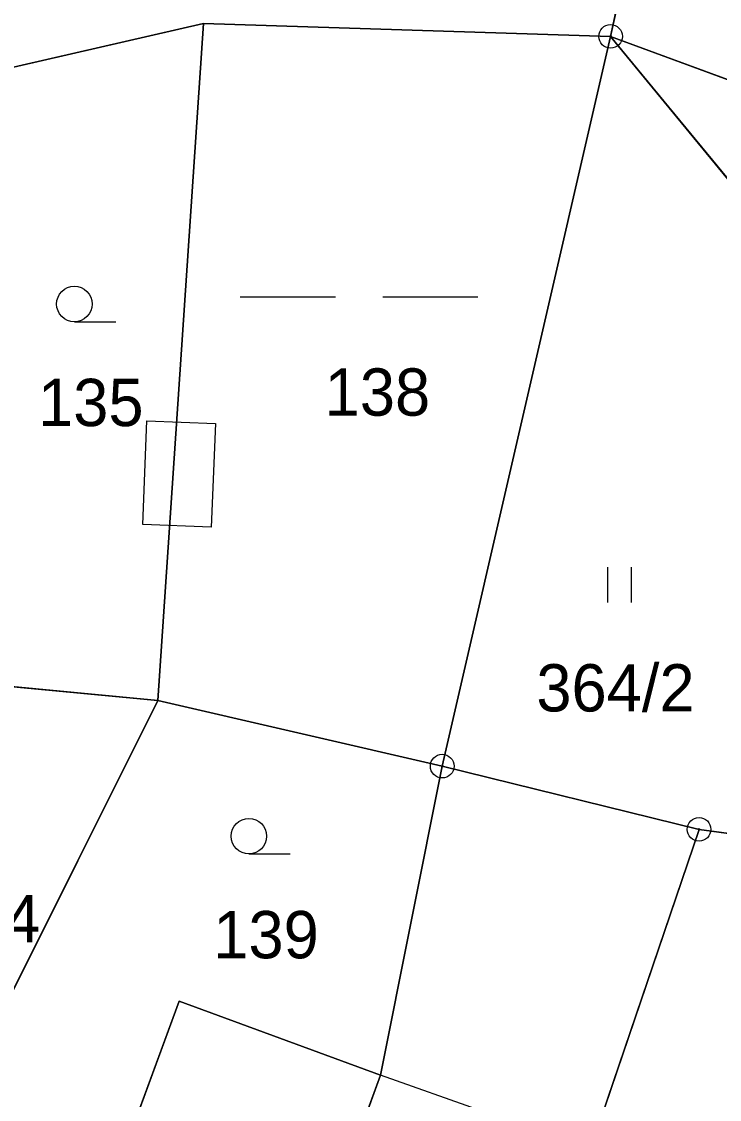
# Model space of a CAD drawing. Extents: x -706130 to -698555, y -971544 to -967260.
# Drawn here: x -704306.15 to -704276.64, y -970159.33 to -970113.78 of the extents above; entities that cross this region are included whole.
import ezdxf

# ---------------------------------------------------------------- set-up
doc = ezdxf.new("R2010")
doc.units = 0
for name, color, linetype in [('_Doplněk budov pro zastavěnost', 7, 'Continuous'), ('BPEJ I-II trida ochrany S', 7, 'Continuous'), ('Docházková izochrona - BUS S', 7, 'Continuous'), ('Docházková izochrona - VLAK N', 7, 'Continuous'), ('Hranice intravilán', 7, 'Continuous'), ('KN_Budovy', 7, 'Continuous'), ('KN_Hranice_parcel', 7, 'Continuous'), ('KN_Parcelni cisla', 7, 'Continuous'), ('KN_Polygon parcely', 7, 'Continuous'), ('KN_POZEMKY_11_VODNI_PLOCHA', 7, 'Continuous'), ('KN_POZEMKY_13_ZASTAVENA PLOCHA', 7, 'Continuous'), ('KN_POZEMKY_14_OSTATNI PLOCHA', 7, 'Continuous'), ('KN_POZEMKY_5_ZAHRADA', 7, 'Continuous'), ('KN_POZEMKY_7_TTP', 7, 'Continuous'), ('KN_VYUZITI_10_vodni plocha_nadrz umela', 7, 'Continuous'), ('KN_VYUZITI_17_ostatni plocha_ostatni komunikace', 7, 'Continuous'), ('KN_Značky bodu BP', 7, 'Continuous'), ('KN_Značky kultur', 7, 'Continuous'), ('Plochy smíšené obytné venkovské S', 7, 'Continuous'), ('Plochy verejnych prostranstvi - komunikace ostatni S', 7, 'Continuous'), ('Regulační bloky zastavěné S', 7, 'Continuous')]:
    doc.layers.add(name, color=color, linetype=linetype)

msp = doc.modelspace()

# ---------------------------------------------------------------- linework, layer by layer
at = {"layer": '_Doplněk budov pro zastavěnost'}
msp.add_line((-704290.97, -970158.31), (-704296.15, -970172.48), dxfattribs=at)
msp.add_lwpolyline([(-704298.132, -970135.156), (-704301.024, -970135.042), (-704300.852, -970130.653), (-704297.948, -970130.773)], close=True, dxfattribs=at)
msp.add_lwpolyline([(-704296.15, -970172.48), (-704291.936, -970173.974), (-704286.668, -970159.832), (-704290.97, -970158.31)], dxfattribs=at)
at = {"layer": 'BPEJ I-II trida ochrany S'}
for p, q in [((-704298.46, -970113.86), (-704308.372, -970116.143)), ((-704300.38, -970142.47), (-704298.46, -970113.86)), ((-704281.24, -970114.41), (-704288.36, -970145.25)), ((-704272.76, -970124.72), (-704281.24, -970114.41)), ((-704288.36, -970145.25), (-704300.38, -970142.47)), ((-704304.68, -970169.32), (-704299.48, -970155.18)), ((-704299.48, -970155.18), (-704290.97, -970158.31)), ((-704290.97, -970158.31), (-704296.15, -970172.48))]:
    msp.add_line(p, q, dxfattribs=at)
at = {"layer": 'Docházková izochrona - BUS S'}
msp.add_arc((-704361.829, -969946.93), 400, 155.51821, 17.33949, dxfattribs=at)
at = {"layer": 'Docházková izochrona - VLAK N'}
msp.add_circle((-704165.451, -969778.767), 800, dxfattribs=at)
at = {"layer": 'Hranice intravilán'}
msp.add_lwpolyline([(-704226.27, -970097.78), (-704237.91, -970097.99), (-704238.92, -970098), (-704251.82, -970098.14), (-704255.6, -970098.18), (-704254.66, -970106.84), (-704258.53, -970113.37), (-704280.31, -970110.11), (-704281.24, -970114.41), (-704249.26, -970126.19), (-704248.64, -970123.84), (-704243.56, -970125.14), (-704244.29, -970127.99), (-704247.64, -970141.18), (-704257.15, -970138.75), (-704260.52, -970150.22), (-704222.31, -970155.39)], dxfattribs=at)
at = {"layer": 'KN_Budovy'}
msp.add_lwpolyline([(-704299.48, -970155.18), (-704304.68, -970169.32), (-704296.15, -970172.48), (-704290.97, -970158.31)], close=True, dxfattribs=at)
at = {"layer": 'KN_Hranice_parcel'}
for p, q in [((-704281.24, -970114.41), (-704280.31, -970110.11)), ((-704300.38, -970142.47), (-704298.46, -970113.86)), ((-704281.24, -970114.41), (-704298.46, -970113.86)), ((-704288.36, -970145.25), (-704281.24, -970114.41)), ((-704300.38, -970142.47), (-704319.75, -970140.64)), ((-704313.84, -970169.35), (-704300.38, -970142.47)), ((-704300.38, -970142.47), (-704288.36, -970145.25)), ((-704290.97, -970158.31), (-704288.36, -970145.25)), ((-704277.5, -970147.92), (-704288.36, -970145.25)), ((-704287.91, -970178.55), (-704277.5, -970147.92)), ((-704260.52, -970150.22), (-704277.5, -970147.92))]:
    msp.add_line(p, q, dxfattribs=at)
for points in [[(-704298.46, -970113.86), (-704315.39, -970117.76), (-704317.6, -970124.22)], [(-704281.24, -970114.41), (-704272.76, -970124.72), (-704275.15, -970134.07), (-704269.19, -970135.62), (-704270.01, -970138.77), (-704264, -970140.33), (-704263.18, -970137.18), (-704257.15, -970138.75)], [(-704248.64, -970123.84), (-704249.26, -970126.19), (-704281.24, -970114.41)], [(-704290.97, -970158.31), (-704299.48, -970155.18), (-704304.68, -970169.32), (-704305.87, -970172.55)], [(-704297.5, -970175.9), (-704296.15, -970172.48), (-704290.97, -970158.31)]]:
    msp.add_lwpolyline(points, dxfattribs=at)
at = {"layer": 'KN_Polygon parcely'}
for points in [[(-704211.05, -970124.6), (-704252.61, -970117.28), (-704252.65, -970109.96), (-704254.33, -970109.82), (-704254.66, -970106.84), (-704258.53, -970113.37), (-704280.31, -970110.11), (-704281.24, -970114.41), (-704249.26, -970126.19), (-704248.64, -970123.84), (-704243.56, -970125.14), (-704244.29, -970127.99), (-704242.29, -970128.72), (-704214.21, -970130.67)], [(-704319.03, -970136.56), (-704319.75, -970140.64), (-704300.38, -970142.47), (-704298.46, -970113.86), (-704315.39, -970117.76), (-704317.6, -970124.22), (-704312.27, -970124.85), (-704308.71, -970125.27), (-704310.17, -970137.7), (-704313.76, -970137.24)], [(-704298.46, -970113.86), (-704300.38, -970142.47), (-704288.36, -970145.25), (-704281.24, -970114.41)], [(-704281.24, -970114.41), (-704288.36, -970145.25), (-704277.5, -970147.92), (-704260.52, -970150.22), (-704257.15, -970138.75), (-704263.18, -970137.18), (-704264, -970140.33), (-704270.01, -970138.77), (-704269.19, -970135.62), (-704275.15, -970134.07), (-704272.76, -970124.72)], [(-704251.51, -970140.22), (-704247.64, -970141.18), (-704244.29, -970127.99), (-704243.56, -970125.14), (-704248.64, -970123.84), (-704249.26, -970126.19), (-704281.24, -970114.41), (-704272.76, -970124.72), (-704275.15, -970134.07), (-704269.19, -970135.62), (-704270.01, -970138.77), (-704264, -970140.33), (-704263.18, -970137.18), (-704257.15, -970138.75)], [(-704300.38, -970142.47), (-704319.75, -970140.64), (-704320.42, -970144.42), (-704319.57, -970144.51), (-704312.81, -970145.25), (-704314.46, -970158.84), (-704321.04, -970158.04), (-704322.8, -970157.83), (-704322.68, -970165.89), (-704313.84, -970169.35)], [(-704305.87, -970172.55), (-704304.68, -970169.32), (-704299.48, -970155.18), (-704290.97, -970158.31), (-704288.36, -970145.25), (-704300.38, -970142.47), (-704313.84, -970169.35)], [(-704287.91, -970178.55), (-704277.5, -970147.92), (-704288.36, -970145.25), (-704290.97, -970158.31), (-704296.15, -970172.48), (-704297.5, -970175.9)], [(-704229.48, -970192.46), (-704222.31, -970155.39), (-704260.52, -970150.22), (-704277.5, -970147.92), (-704287.91, -970178.55), (-704274.42, -970182.2), (-704270.32, -970173.72), (-704266.92, -970166.69), (-704260.71, -970169.69), (-704257.7, -970163.48), (-704251.76, -970166.35), (-704254.77, -970172.57), (-704248.44, -970175.82), (-704250.99, -970180.98), (-704246.58, -970183.12), (-704243.81, -970184.46), (-704246.9, -970190.81), (-704233.16, -970192.68)], [(-704290.97, -970158.31), (-704299.48, -970155.18), (-704304.68, -970169.32), (-704305.87, -970172.55), (-704297.5, -970175.9), (-704296.15, -970172.48)]]:
    msp.add_lwpolyline(points, close=True, dxfattribs=at)
msp.add_lwpolyline([(-704323.51, -970113.12), (-704321.91, -970137.46), (-704322.8, -970157.83), (-704320.42, -970144.42), (-704319.75, -970140.64), (-704319.03, -970136.56), (-704317.6, -970124.22), (-704315.39, -970117.76), (-704298.46, -970113.86), (-704281.24, -970114.41), (-704280.31, -970110.11)], dxfattribs=at)
at = {"layer": 'KN_POZEMKY_11_VODNI_PLOCHA'}
for p, q in [((-704300.38, -970142.47), (-704298.46, -970113.86)), ((-704298.46, -970113.86), (-704281.24, -970114.41)), ((-704281.24, -970114.41), (-704288.36, -970145.25)), ((-704288.36, -970145.25), (-704300.38, -970142.47))]:
    msp.add_line(p, q, dxfattribs=at)
at = {"layer": 'KN_POZEMKY_13_ZASTAVENA PLOCHA'}
for p, q in [((-704272.76, -970124.72), (-704281.24, -970114.41)), ((-704281.24, -970114.41), (-704249.26, -970126.19)), ((-704304.68, -970169.32), (-704299.48, -970155.18)), ((-704299.48, -970155.18), (-704290.97, -970158.31)), ((-704290.97, -970158.31), (-704296.15, -970172.48))]:
    msp.add_line(p, q, dxfattribs=at)
at = {"layer": 'KN_POZEMKY_14_OSTATNI PLOCHA'}
for p, q in [((-704280.31, -970110.11), (-704281.24, -970114.41)), ((-704281.24, -970114.41), (-704280.31, -970110.11)), ((-704298.46, -970113.86), (-704315.39, -970117.76)), ((-704281.24, -970114.41), (-704298.46, -970113.86)), ((-704249.26, -970126.19), (-704281.24, -970114.41))]:
    msp.add_line(p, q, dxfattribs=at)
at = {"layer": 'KN_POZEMKY_5_ZAHRADA'}
for p, q in [((-704315.39, -970117.76), (-704298.46, -970113.86)), ((-704298.46, -970113.86), (-704300.38, -970142.47)), ((-704300.38, -970142.47), (-704319.75, -970140.64)), ((-704319.75, -970140.64), (-704300.38, -970142.47)), ((-704300.38, -970142.47), (-704313.84, -970169.35)), ((-704313.84, -970169.35), (-704300.38, -970142.47)), ((-704300.38, -970142.47), (-704288.36, -970145.25)), ((-704288.36, -970145.25), (-704290.97, -970158.31)), ((-704299.48, -970155.18), (-704304.68, -970169.32)), ((-704290.97, -970158.31), (-704299.48, -970155.18))]:
    msp.add_line(p, q, dxfattribs=at)
at = {"layer": 'KN_POZEMKY_7_TTP'}
for p, q in [((-704288.36, -970145.25), (-704281.24, -970114.41)), ((-704281.24, -970114.41), (-704272.76, -970124.72)), ((-704290.97, -970158.31), (-704288.36, -970145.25)), ((-704288.36, -970145.25), (-704277.5, -970147.92)), ((-704277.5, -970147.92), (-704288.36, -970145.25)), ((-704287.91, -970178.55), (-704277.5, -970147.92)), ((-704277.5, -970147.92), (-704287.91, -970178.55)), ((-704277.5, -970147.92), (-704260.52, -970150.22)), ((-704260.52, -970150.22), (-704277.5, -970147.92)), ((-704296.15, -970172.48), (-704290.97, -970158.31))]:
    msp.add_line(p, q, dxfattribs=at)
at = {"layer": 'KN_VYUZITI_10_vodni plocha_nadrz umela'}
for p, q in [((-704300.38, -970142.47), (-704298.46, -970113.86)), ((-704298.46, -970113.86), (-704281.24, -970114.41)), ((-704281.24, -970114.41), (-704288.36, -970145.25)), ((-704288.36, -970145.25), (-704300.38, -970142.47))]:
    msp.add_line(p, q, dxfattribs=at)
at = {"layer": 'KN_VYUZITI_17_ostatni plocha_ostatni komunikace'}
for p, q in [((-704280.31, -970110.11), (-704281.24, -970114.41)), ((-704281.24, -970114.41), (-704280.31, -970110.11)), ((-704298.46, -970113.86), (-704315.39, -970117.76)), ((-704281.24, -970114.41), (-704298.46, -970113.86)), ((-704249.26, -970126.19), (-704281.24, -970114.41))]:
    msp.add_line(p, q, dxfattribs=at)
at = {"layer": 'KN_Značky bodu BP'}
for centre, radius in [((-704281.24, -970114.41), 0.5), ((-704281.24, -970114.41), 0.0303), ((-704288.36, -970145.25), 0.5), ((-704288.36, -970145.25), 0.0303), ((-704277.5, -970147.92), 0.5), ((-704277.5, -970147.92), 0.0303)]:
    msp.add_circle(centre, radius, dxfattribs=at)
at = {"layer": 'KN_Značky kultur'}
for p, q in [((-704296.898, -970125.42), (-704292.878, -970125.42)), ((-704290.868, -970125.42), (-704286.848, -970125.42)), ((-704303.913, -970126.47), (-704302.163, -970126.47)), ((-704281.351, -970138.34), (-704281.351, -970136.84)), ((-704280.35, -970138.34), (-704280.35, -970136.84)), ((-704296.533, -970148.96), (-704294.783, -970148.96))]:
    msp.add_line(p, q, dxfattribs=at)
for centre in [(-704303.913, -970125.72), (-704296.533, -970148.21)]:
    msp.add_circle(centre, 0.75, dxfattribs=at)
at = {"layer": 'Plochy smíšené obytné venkovské S'}
for p, q in [((-704280.31, -970110.11), (-704281.24, -970114.41)), ((-704298.46, -970113.86), (-704315.39, -970117.76)), ((-704281.24, -970114.41), (-704298.46, -970113.86))]:
    msp.add_line(p, q, dxfattribs=at)
at = {"layer": 'Plochy verejnych prostranstvi - komunikace ostatni S'}
for p, q in [((-704281.24, -970114.41), (-704280.31, -970110.11)), ((-704315.39, -970117.76), (-704298.46, -970113.86)), ((-704298.46, -970113.86), (-704281.24, -970114.41))]:
    msp.add_line(p, q, dxfattribs=at)
at = {"layer": 'Regulační bloky zastavěné S'}
for p, q in [((-704281.24, -970114.41), (-704280.31, -970110.11)), ((-704280.31, -970110.11), (-704281.24, -970114.41)), ((-704315.39, -970117.76), (-704298.46, -970113.86)), ((-704298.46, -970113.86), (-704315.39, -970117.76)), ((-704298.46, -970113.86), (-704281.24, -970114.41)), ((-704281.24, -970114.41), (-704298.46, -970113.86))]:
    msp.add_line(p, q, dxfattribs=at)

# ---------------------------------------------------------------- texts
at = {"layer": 'KN_Parcelni cisla'}
for s, p in [('138', (-704293.33, -970130.44)), ('135', (-704305.45, -970130.88)), ('364/2', (-704284.38, -970142.94)), ('134', (-704309.82, -970152.69)), ('139', (-704298.04, -970153.37))]:
    msp.add_text(s, height=2, dxfattribs=at).set_placement(p)

doc.saveas('drawing.dxf')
